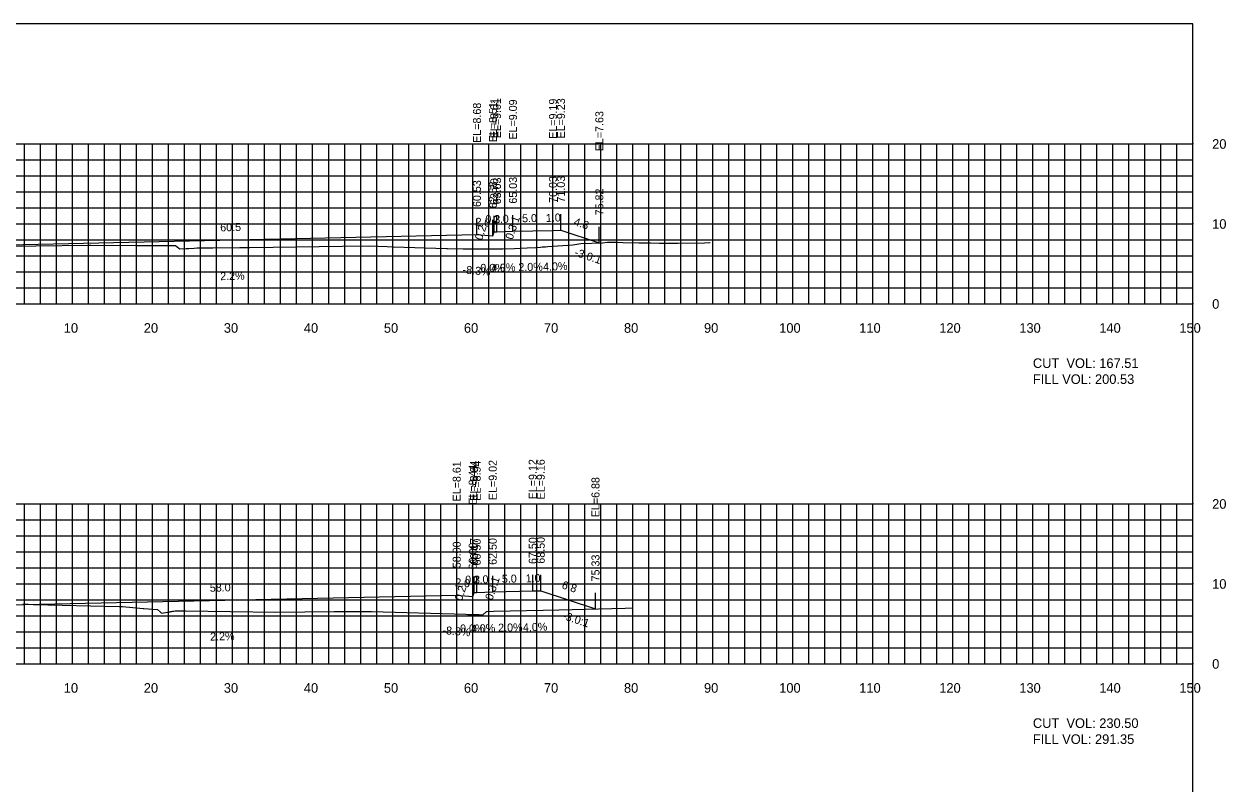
# Model space of a CAD drawing. Extents: x 1797419 to 1809236, y 248759 to 251512.
# Drawn here: x 1806714.9 to 1806865.1, y 250512.3 to 250607.3 of the extents above; entities that cross this region are included whole.
import ezdxf

# ---------------------------------------------------------------- set-up
doc = ezdxf.new("R2010")
doc.units = 0
for name, color, linetype in [('10', 7, 'Continuous'), ('3', 7, 'Continuous'), ('31', 7, 'Continuous'), ('4', 7, 'Continuous'), ('60', 7, 'Continuous'), ('ANNO-TXT', 7, 'Continuous'), ('CL-CNST', 7, 'Continuous'), ('Level 62', 7, 'Continuous'), ('M-ROADS', 7, 'Continuous')]:
    doc.layers.add(name, color=color, linetype=linetype)

msp = doc.modelspace()

# ---------------------------------------------------------------- linework, layer by layer
for p, q in [((1806773.7, 250581.27), (1806773.7, 250583.27)), ((1806774.03, 250581.27), (1806774.03, 250583.27)), ((1806776.03, 250581.35), (1806776.03, 250583.35)), ((1806781.03, 250581.45), (1806781.03, 250583.45)), ((1806782.03, 250581.49), (1806782.03, 250583.49)), ((1806771.53, 250580.93), (1806771.53, 250582.93)), ((1806773.53, 250580.77), (1806773.53, 250582.77)), ((1806786.82, 250579.89), (1806786.82, 250581.89)), ((1806771.17, 250536.2), (1806771.17, 250538.2)), ((1806771.5, 250536.2), (1806771.5, 250538.2)), ((1806773.5, 250536.28), (1806773.5, 250538.28)), ((1806778.5, 250536.38), (1806778.5, 250538.38)), ((1806779.5, 250536.42), (1806779.5, 250538.42)), ((1806769, 250535.86), (1806769, 250537.86)), ((1806771, 250535.7), (1806771, 250537.7)), ((1806786.34, 250534.14), (1806786.34, 250536.14))]:
    msp.add_line(p, q)
msp.add_lwpolyline([(1806561, 250417.26), (1806861, 250417.26), (1806861, 250607.26), (1806561, 250607.26)], close=True)
at = {"layer": '60'}
for p, q in [((1806861, 250572.26), (1806861, 250592.26)), ((1806861.06, 250592.26), (1806861, 250592.26)), ((1806861.06, 250582.26), (1806861, 250582.26)), ((1806561, 250572.26), (1806861, 250572.26)), ((1806721, 250572.2), (1806721, 250572.26)), ((1806731, 250572.2), (1806731, 250572.26)), ((1806741, 250572.2), (1806741, 250572.26)), ((1806751, 250572.2), (1806751, 250572.26)), ((1806761, 250572.2), (1806761, 250572.26)), ((1806771, 250572.2), (1806771, 250572.26)), ((1806781, 250572.2), (1806781, 250572.26)), ((1806791, 250572.2), (1806791, 250572.26)), ((1806801, 250572.2), (1806801, 250572.26)), ((1806811, 250572.2), (1806811, 250572.26)), ((1806821, 250572.2), (1806821, 250572.26)), ((1806831, 250572.2), (1806831, 250572.26)), ((1806841, 250572.2), (1806841, 250572.26)), ((1806851, 250572.2), (1806851, 250572.26)), ((1806861, 250572.2), (1806861, 250572.26)), ((1806861.06, 250572.26), (1806861, 250572.26)), ((1806861, 250527.26), (1806861, 250547.26)), ((1806861.06, 250547.26), (1806861, 250547.26)), ((1806861.06, 250537.26), (1806861, 250537.26)), ((1806561, 250527.26), (1806861, 250527.26)), ((1806721, 250527.2), (1806721, 250527.26)), ((1806731, 250527.2), (1806731, 250527.26)), ((1806741, 250527.2), (1806741, 250527.26)), ((1806751, 250527.2), (1806751, 250527.26)), ((1806761, 250527.2), (1806761, 250527.26)), ((1806771, 250527.2), (1806771, 250527.26)), ((1806781, 250527.2), (1806781, 250527.26)), ((1806791, 250527.2), (1806791, 250527.26)), ((1806801, 250527.2), (1806801, 250527.26)), ((1806811, 250527.2), (1806811, 250527.26)), ((1806821, 250527.2), (1806821, 250527.26)), ((1806831, 250527.2), (1806831, 250527.26)), ((1806841, 250527.2), (1806841, 250527.26)), ((1806851, 250527.2), (1806851, 250527.26)), ((1806861, 250527.2), (1806861, 250527.26)), ((1806861.06, 250527.26), (1806861, 250527.26))]:
    msp.add_line(p, q, dxfattribs=at)
at = {"layer": 'CL-CNST'}
for points in [[(1806627.56, 250579.6), (1806630.5, 250578.62), (1806631.5, 250578.58), (1806636.5, 250578.48), (1806638.5, 250578.4), (1806638.83, 250578.4), (1806639, 250577.9), (1806641, 250578.06), (1806711, 250579.6), (1806771.53, 250580.93), (1806773.53, 250580.77), (1806773.7, 250581.27), (1806774.03, 250581.27), (1806776.03, 250581.35), (1806781.03, 250581.45), (1806782.03, 250581.49), (1806786.82, 250579.89)], [(1806627.83, 250534.49), (1806630.5, 250533.6), (1806631.5, 250533.56), (1806636.5, 250533.46), (1806638.5, 250533.38), (1806638.83, 250533.38), (1806639, 250532.88), (1806641, 250533.05), (1806711, 250534.59), (1806769, 250535.86), (1806771, 250535.7), (1806771.17, 250536.2), (1806771.5, 250536.2), (1806773.5, 250536.28), (1806778.5, 250536.38), (1806779.5, 250536.42), (1806786.34, 250534.14)]]:
    msp.add_lwpolyline(points, dxfattribs=at)
at = {"layer": 'Level 62'}
for p, q in [((1806561, 250592.26), (1806861, 250592.26)), ((1806715, 250572.26), (1806715, 250592.26)), ((1806717, 250572.26), (1806717, 250592.26)), ((1806719, 250572.26), (1806719, 250592.26)), ((1806721, 250572.26), (1806721, 250592.26)), ((1806723, 250572.26), (1806723, 250592.26)), ((1806725, 250572.26), (1806725, 250592.26)), ((1806727, 250572.26), (1806727, 250592.26)), ((1806729, 250572.26), (1806729, 250592.26)), ((1806731, 250572.26), (1806731, 250592.26)), ((1806733, 250572.26), (1806733, 250592.26)), ((1806735, 250572.26), (1806735, 250592.26)), ((1806737, 250572.26), (1806737, 250592.26)), ((1806739, 250572.26), (1806739, 250592.26)), ((1806741, 250572.26), (1806741, 250592.26)), ((1806743, 250572.26), (1806743, 250592.26)), ((1806745, 250572.26), (1806745, 250592.26)), ((1806747, 250572.26), (1806747, 250592.26)), ((1806749, 250572.26), (1806749, 250592.26)), ((1806751, 250572.26), (1806751, 250592.26)), ((1806753, 250572.26), (1806753, 250592.26)), ((1806755, 250572.26), (1806755, 250592.26)), ((1806757, 250572.26), (1806757, 250592.26)), ((1806759, 250572.26), (1806759, 250592.26)), ((1806761, 250572.26), (1806761, 250592.26)), ((1806763, 250572.26), (1806763, 250592.26)), ((1806765, 250572.26), (1806765, 250592.26)), ((1806767, 250572.26), (1806767, 250592.26)), ((1806769, 250572.26), (1806769, 250592.26)), ((1806771, 250572.26), (1806771, 250592.26)), ((1806773, 250572.26), (1806773, 250592.26)), ((1806775, 250572.26), (1806775, 250592.26)), ((1806777, 250572.26), (1806777, 250592.26)), ((1806779, 250572.26), (1806779, 250592.26)), ((1806781, 250572.26), (1806781, 250592.26)), ((1806783, 250572.26), (1806783, 250592.26)), ((1806785, 250572.26), (1806785, 250592.26)), ((1806787, 250572.26), (1806787, 250592.26)), ((1806789, 250572.26), (1806789, 250592.26)), ((1806791, 250572.26), (1806791, 250592.26)), ((1806793, 250572.26), (1806793, 250592.26)), ((1806795, 250572.26), (1806795, 250592.26)), ((1806797, 250572.26), (1806797, 250592.26)), ((1806799, 250572.26), (1806799, 250592.26)), ((1806801, 250572.26), (1806801, 250592.26)), ((1806803, 250572.26), (1806803, 250592.26)), ((1806805, 250572.26), (1806805, 250592.26)), ((1806807, 250572.26), (1806807, 250592.26)), ((1806809, 250572.26), (1806809, 250592.26)), ((1806811, 250572.26), (1806811, 250592.26)), ((1806813, 250572.26), (1806813, 250592.26)), ((1806815, 250572.26), (1806815, 250592.26)), ((1806817, 250572.26), (1806817, 250592.26)), ((1806819, 250572.26), (1806819, 250592.26)), ((1806821, 250572.26), (1806821, 250592.26)), ((1806823, 250572.26), (1806823, 250592.26)), ((1806825, 250572.26), (1806825, 250592.26)), ((1806827, 250572.26), (1806827, 250592.26)), ((1806829, 250572.26), (1806829, 250592.26)), ((1806831, 250572.26), (1806831, 250592.26)), ((1806833, 250572.26), (1806833, 250592.26)), ((1806835, 250572.26), (1806835, 250592.26)), ((1806837, 250572.26), (1806837, 250592.26)), ((1806839, 250572.26), (1806839, 250592.26)), ((1806841, 250572.26), (1806841, 250592.26)), ((1806843, 250572.26), (1806843, 250592.26)), ((1806845, 250572.26), (1806845, 250592.26)), ((1806847, 250572.26), (1806847, 250592.26)), ((1806849, 250572.26), (1806849, 250592.26)), ((1806851, 250572.26), (1806851, 250592.26)), ((1806853, 250572.26), (1806853, 250592.26)), ((1806855, 250572.26), (1806855, 250592.26)), ((1806857, 250572.26), (1806857, 250592.26)), ((1806859, 250572.26), (1806859, 250592.26)), ((1806861, 250572.26), (1806861, 250592.26)), ((1806561, 250590.26), (1806861, 250590.26)), ((1806561, 250588.26), (1806861, 250588.26)), ((1806561, 250586.26), (1806861, 250586.26)), ((1806561, 250584.26), (1806861, 250584.26)), ((1806561, 250582.26), (1806861, 250582.26)), ((1806561, 250580.26), (1806861, 250580.26)), ((1806561, 250578.26), (1806861, 250578.26)), ((1806561, 250576.26), (1806861, 250576.26)), ((1806561, 250574.26), (1806861, 250574.26)), ((1806561, 250572.26), (1806861, 250572.26)), ((1806561, 250547.26), (1806861, 250547.26)), ((1806715, 250527.26), (1806715, 250547.26)), ((1806717, 250527.26), (1806717, 250547.26)), ((1806719, 250527.26), (1806719, 250547.26)), ((1806721, 250527.26), (1806721, 250547.26)), ((1806723, 250527.26), (1806723, 250547.26)), ((1806725, 250527.26), (1806725, 250547.26)), ((1806727, 250527.26), (1806727, 250547.26)), ((1806729, 250527.26), (1806729, 250547.26)), ((1806731, 250527.26), (1806731, 250547.26)), ((1806733, 250527.26), (1806733, 250547.26)), ((1806735, 250527.26), (1806735, 250547.26)), ((1806737, 250527.26), (1806737, 250547.26)), ((1806739, 250527.26), (1806739, 250547.26)), ((1806741, 250527.26), (1806741, 250547.26)), ((1806743, 250527.26), (1806743, 250547.26)), ((1806745, 250527.26), (1806745, 250547.26)), ((1806747, 250527.26), (1806747, 250547.26)), ((1806749, 250527.26), (1806749, 250547.26)), ((1806751, 250527.26), (1806751, 250547.26)), ((1806753, 250527.26), (1806753, 250547.26)), ((1806755, 250527.26), (1806755, 250547.26)), ((1806757, 250527.26), (1806757, 250547.26)), ((1806759, 250527.26), (1806759, 250547.26)), ((1806761, 250527.26), (1806761, 250547.26)), ((1806763, 250527.26), (1806763, 250547.26)), ((1806765, 250527.26), (1806765, 250547.26)), ((1806767, 250527.26), (1806767, 250547.26)), ((1806769, 250527.26), (1806769, 250547.26)), ((1806771, 250527.26), (1806771, 250547.26)), ((1806773, 250527.26), (1806773, 250547.26)), ((1806775, 250527.26), (1806775, 250547.26)), ((1806777, 250527.26), (1806777, 250547.26)), ((1806779, 250527.26), (1806779, 250547.26)), ((1806781, 250527.26), (1806781, 250547.26)), ((1806783, 250527.26), (1806783, 250547.26)), ((1806785, 250527.26), (1806785, 250547.26)), ((1806787, 250527.26), (1806787, 250547.26)), ((1806789, 250527.26), (1806789, 250547.26)), ((1806791, 250527.26), (1806791, 250547.26)), ((1806793, 250527.26), (1806793, 250547.26)), ((1806795, 250527.26), (1806795, 250547.26)), ((1806797, 250527.26), (1806797, 250547.26)), ((1806799, 250527.26), (1806799, 250547.26)), ((1806801, 250527.26), (1806801, 250547.26)), ((1806803, 250527.26), (1806803, 250547.26)), ((1806805, 250527.26), (1806805, 250547.26)), ((1806807, 250527.26), (1806807, 250547.26)), ((1806809, 250527.26), (1806809, 250547.26)), ((1806811, 250527.26), (1806811, 250547.26)), ((1806813, 250527.26), (1806813, 250547.26)), ((1806815, 250527.26), (1806815, 250547.26)), ((1806817, 250527.26), (1806817, 250547.26)), ((1806819, 250527.26), (1806819, 250547.26)), ((1806821, 250527.26), (1806821, 250547.26)), ((1806823, 250527.26), (1806823, 250547.26)), ((1806825, 250527.26), (1806825, 250547.26)), ((1806827, 250527.26), (1806827, 250547.26)), ((1806829, 250527.26), (1806829, 250547.26)), ((1806831, 250527.26), (1806831, 250547.26)), ((1806833, 250527.26), (1806833, 250547.26)), ((1806835, 250527.26), (1806835, 250547.26)), ((1806837, 250527.26), (1806837, 250547.26)), ((1806839, 250527.26), (1806839, 250547.26)), ((1806841, 250527.26), (1806841, 250547.26)), ((1806843, 250527.26), (1806843, 250547.26)), ((1806845, 250527.26), (1806845, 250547.26)), ((1806847, 250527.26), (1806847, 250547.26)), ((1806849, 250527.26), (1806849, 250547.26)), ((1806851, 250527.26), (1806851, 250547.26)), ((1806853, 250527.26), (1806853, 250547.26)), ((1806855, 250527.26), (1806855, 250547.26)), ((1806857, 250527.26), (1806857, 250547.26)), ((1806859, 250527.26), (1806859, 250547.26)), ((1806861, 250527.26), (1806861, 250547.26)), ((1806561, 250545.26), (1806861, 250545.26)), ((1806561, 250543.26), (1806861, 250543.26)), ((1806561, 250541.26), (1806861, 250541.26)), ((1806561, 250539.26), (1806861, 250539.26)), ((1806561, 250537.26), (1806861, 250537.26)), ((1806561, 250535.26), (1806861, 250535.26)), ((1806561, 250533.26), (1806861, 250533.26)), ((1806561, 250531.26), (1806861, 250531.26)), ((1806561, 250529.26), (1806861, 250529.26)), ((1806561, 250527.26), (1806861, 250527.26))]:
    msp.add_line(p, q, dxfattribs=at)
at = {"layer": 'M-ROADS'}
for points in [[(1806696.48, 250579.35), (1806716.41, 250579.54), (1806722.95, 250579.63), (1806723.06, 250579.62), (1806723.29, 250579.62), (1806729.09, 250579.57), (1806729.28, 250579.57), (1806733.86, 250579.58), (1806734.29, 250579.24), (1806734.41, 250579.14), (1806735.18, 250579.2), (1806735.52, 250579.21), (1806736.18, 250579.24), (1806736.55, 250579.26), (1806738.16, 250579.27), (1806738.18, 250579.27), (1806738.54, 250579.28), (1806741.88, 250579.31), (1806743.13, 250579.32), (1806746.06, 250579.35), (1806754.68, 250579.47), (1806758.06, 250579.52), (1806760.31, 250579.44), (1806761.12, 250579.41), (1806767.72, 250579.2), (1806767.86, 250579.2), (1806769.81, 250579.15), (1806769.84, 250579.15), (1806770.06, 250579.15), (1806774.75, 250579.17), (1806776.21, 250579.2), (1806777.79, 250579.27), (1806778.87, 250579.33), (1806779.46, 250579.36), (1806779.69, 250579.4), (1806780.1, 250579.42), (1806780.38, 250579.43), (1806783.52, 250579.67), (1806784.52, 250579.8), (1806787.23, 250579.91), (1806787.85, 250579.97), (1806788.97, 250579.97), (1806789.74, 250579.95), (1806791.77, 250579.92), (1806793.23, 250579.9), (1806794.35, 250579.88), (1806795.26, 250579.88), (1806796.03, 250579.87), (1806796.69, 250579.87), (1806799.95, 250579.92), (1806800.61, 250579.94), (1806800.69, 250579.94)], [(1806714.8, 250534.76), (1806716.11, 250534.71), (1806726.84, 250534.46), (1806727.13, 250534.46), (1806727.24, 250534.46), (1806729.8, 250534.2), (1806729.82, 250534.2), (1806729.9, 250534.18), (1806731.63, 250534.05), (1806731.99, 250533.73), (1806732.12, 250533.6), (1806732.85, 250533.72), (1806732.9, 250533.72), (1806732.95, 250533.73), (1806733, 250533.74), (1806733.06, 250533.76), (1806733.13, 250533.77), (1806733.21, 250533.78), (1806733.29, 250533.8), (1806733.39, 250533.82), (1806733.51, 250533.84), (1806733.64, 250533.87), (1806733.8, 250533.9), (1806733.81, 250533.9), (1806735.09, 250533.88), (1806746.37, 250533.75), (1806753.7, 250533.8), (1806758.37, 250533.83), (1806770.13, 250533.47), (1806770.37, 250533.46), (1806770.38, 250533.46), (1806770.86, 250533.45), (1806770.96, 250533.44), (1806771.14, 250533.43), (1806771.33, 250533.43), (1806771.45, 250533.42), (1806771.47, 250533.42), (1806771.57, 250533.43), (1806771.65, 250533.43), (1806771.67, 250533.43), (1806771.71, 250533.43), (1806771.76, 250533.42), (1806771.8, 250533.42), (1806772.26, 250533.41), (1806772.69, 250533.78), (1806772.75, 250533.83), (1806773.6, 250533.84), (1806779.8, 250533.98), (1806781.76, 250534.01), (1806790.04, 250534.24), (1806791.06, 250534.28)]]:
    msp.add_lwpolyline(points, dxfattribs=at)

# ---------------------------------------------------------------- texts
for s, rotation, p in [('0.3:1', 71.5647, (1806775.98, 250580.23)), ('-3.0:1', 341.5651, (1806783.63, 250578.32)), ('0.3:1', 71.5647, (1806773.46, 250535.15)), ('-3.0:1', 341.5651, (1806782.13, 250532.9))]:
    msp.add_text(s, height=1, rotation=rotation).set_placement(p)
at = {"layer": '10'}
for s, p in [('10', (1806719.9, 250568.66)), ('20', (1806729.9, 250568.66)), ('30', (1806739.9, 250568.66)), ('40', (1806749.9, 250568.66)), ('50', (1806759.9, 250568.66)), ('60', (1806769.9, 250568.66)), ('70', (1806779.9, 250568.66)), ('80', (1806789.9, 250568.66)), ('90', (1806799.9, 250568.66)), ('100', (1806809.3, 250568.66)), ('110', (1806819.3, 250568.66)), ('120', (1806829.3, 250568.66)), ('130', (1806839.3, 250568.66)), ('140', (1806849.3, 250568.66)), ('150', (1806859.3, 250568.66)), ('10', (1806719.9, 250523.66)), ('20', (1806729.9, 250523.66)), ('30', (1806739.9, 250523.66)), ('40', (1806749.9, 250523.66)), ('50', (1806759.9, 250523.66)), ('60', (1806769.9, 250523.66)), ('70', (1806779.9, 250523.66)), ('80', (1806789.9, 250523.66)), ('90', (1806799.9, 250523.66)), ('100', (1806809.3, 250523.66)), ('110', (1806819.3, 250523.66)), ('120', (1806829.3, 250523.66)), ('130', (1806839.3, 250523.66)), ('140', (1806849.3, 250523.66)), ('150', (1806859.3, 250523.66))]:
    msp.add_text(s, height=1.2, dxfattribs=at).set_placement(p)
at = {"layer": '3'}
for s, p in [('EL=8.68', (1806772.03, 250592.4)), ('EL=8.51', (1806774.03, 250592.48)), ('EL=9.01', (1806774.2, 250592.98)), ('EL=9.01', (1806774.53, 250592.98)), ('EL=9.09', (1806776.53, 250592.81)), ('EL=9.19', (1806781.53, 250592.91)), ('EL=9.23', (1806782.53, 250592.95)), ('EL=7.63', (1806787.32, 250591.35)), ('60.53', (1806772.03, 250584.38)), ('62.70', (1806774.2, 250584.64)), ('63.03', (1806774.53, 250584.72)), ('65.03', (1806776.53, 250584.8)), ('70.03', (1806781.53, 250584.9)), ('71.03', (1806782.53, 250584.94)), ('62.53', (1806774.03, 250584.22)), ('75.82', (1806787.32, 250583.34)), ('EL=8.61', (1806769.5, 250547.58)), ('EL=8.44', (1806771.5, 250547.16)), ('EL=8.94', (1806771.67, 250547.66)), ('EL=8.94', (1806772, 250547.66)), ('EL=9.02', (1806774, 250547.74)), ('EL=9.12', (1806779, 250547.84)), ('EL=9.16', (1806780, 250547.83)), ('EL=6.88', (1806786.84, 250545.6)), ('58.00', (1806769.5, 250539.23)), ('60.17', (1806771.67, 250539.64)), ('60.50', (1806772, 250539.57)), ('62.50', (1806774, 250539.65)), ('67.50', (1806779, 250539.75)), ('68.50', (1806780, 250539.79)), ('60.00', (1806771.5, 250539.07)), ('75.33', (1806786.84, 250537.58))]:
    msp.add_text(s, height=1, rotation=90, dxfattribs=at).set_placement(p)
at = {"layer": '31'}
for s, p in [('20', (1806863.4, 250591.66)), ('10', (1806863.4, 250581.66)), ('0', (1806863.4, 250571.66)), ('20', (1806863.4, 250546.66)), ('10', (1806863.4, 250536.66)), ('0', (1806863.4, 250526.66))]:
    msp.add_text(s, height=1.2, dxfattribs=at).set_placement(p)
at = {"layer": '4'}
for s, rotation, p in [('2.0', 355.2364, (1806771.3, 250582.06)), ('2.0', 2.2906, (1806773.66, 250582.35)), ('5.0', 1.1458, (1806777.18, 250582.47)), ('1.0', 2.2906, (1806780.16, 250582.51)), ('60.5', 1.2603, (1806739.46, 250581.33)), ('0.2', 71.5647, (1806772.16, 250580.15)), ('4.8', 341.5651, (1806783.55, 250582.14)), ('-8.3%', 355.2364, (1806769.71, 250576.07)), ('4.0%', 2.2906, (1806773.31, 250576.24)), ('2.0%', 1.1458, (1806776.71, 250576.36)), ('4.0%', 2.2906, (1806779.81, 250576.4)), ('2.2%', 1.2603, (1806739.46, 250575.23)), ('2.0', 355.2364, (1806768.77, 250536.98)), ('2.0', 2.2906, (1806771.13, 250537.28)), ('5.0', 1.1458, (1806774.65, 250537.4)), ('1.0', 2.2906, (1806777.63, 250537.44)), ('58.0', 1.2603, (1806738.16, 250536.28)), ('0.2', 71.5647, (1806769.64, 250535.08)), ('6.8', 341.5651, (1806782.05, 250536.73)), ('-8.3%', 355.2364, (1806767.19, 250531)), ('4.0%', 2.2906, (1806770.79, 250531.16)), ('2.0%', 1.1458, (1806774.19, 250531.29)), ('4.0%', 2.2906, (1806777.29, 250531.32)), ('2.2%', 1.2603, (1806738.2, 250530.18))]:
    msp.add_text(s, height=1, rotation=rotation, dxfattribs=at).set_placement(p)
for s, p in [('0.3', (1806772.58, 250582.37)), ('0.0%', (1806771.95, 250576.27)), ('0.3', (1806770.05, 250537.3)), ('0.0%', (1806769.42, 250531.2))]:
    msp.add_text(s, height=1, dxfattribs=at).set_placement(p)
at = {"layer": 'ANNO-TXT'}
for s, p in [('CUT  VOL: 167.51', (1806841, 250564.26)), ('FILL VOL: 200.53', (1806841, 250562.26)), ('CUT  VOL: 230.50', (1806841, 250519.26)), ('FILL VOL: 291.35', (1806841, 250517.26))]:
    msp.add_text(s, height=1.2, dxfattribs=at).set_placement(p)

doc.saveas('drawing.dxf')
